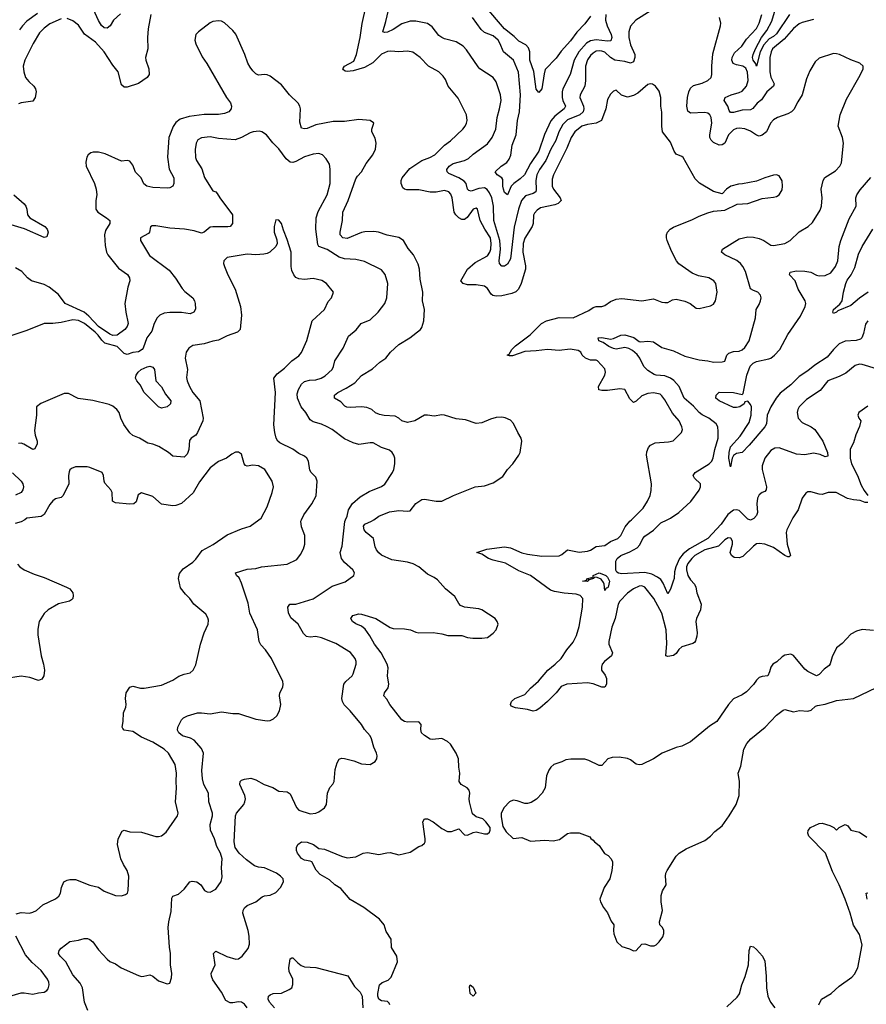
# Model space of a CAD drawing. Header units: inches. Extents: x 2001573 to 2220545, y 644482 to 846830.
# Tile 372 of 656: x 2101619 to 2107539, y 746614 to 753494. Entities that reach past the tile are written whole.
import ezdxf

# ---------------------------------------------------------------- set-up
doc = ezdxf.new("R2010")
doc.units = ezdxf.units.IN
doc.header["$MEASUREMENT"] = 0
doc.layers.add('C1704', color=7, linetype='Continuous')
doc.layers.add('C1705', color=7, linetype='Continuous')

msp = doc.modelspace()

# ---------------------------------------------------------------- linework, layer by layer
at = {"layer": 'C1704', "color": 5}
for points, elevation in [([(2101654.3, 750000), (2101630, 749985.1), (2101586.9, 749973.1)], 380), ([(2101593.9, 747246.1), (2101630, 747256), (2101688.4, 747251.6), (2101710, 747257), (2101737.2, 747270), (2101781.2, 747310), (2101868.7, 747351.3), (2101891.8, 747370), (2101903.6, 747390), (2101911.6, 747430), (2101927.3, 747470), (2101950, 747482.4), (2101970, 747486.7), (2102010, 747487), (2102110, 747447.2), (2102170, 747433), (2102210, 747404), (2102290, 747375.5), (2102330, 747373), (2102359.7, 747380.3), (2102372, 747390), (2102378.4, 747410), (2102382.9, 747510), (2102369.5, 747550), (2102344.5, 747590), (2102327, 747630), (2102302, 747730), (2102307, 747770), (2102336.5, 747823.5), (2102350, 747830.7), (2102390, 747819.3), (2102470, 747816.4), (2102570, 747786.4), (2102590, 747786), (2102610, 747792.4), (2102642.9, 747817.1), (2102722.7, 747930), (2102727.3, 747950), (2102708.3, 748030), (2102715.5, 748124.5), (2102712.2, 748170), (2102715.3, 748230), (2102706.6, 748290), (2102658.9, 748370), (2102630, 748396.4), (2102550, 748445.4), (2102470, 748481.6), (2102410, 748521.1), (2102350, 748529.8), (2102341.4, 748541.4), (2102336, 748550), (2102342.9, 748590), (2102344.5, 748650), (2102360.3, 748690), (2102362.9, 748710), (2102359.2, 748750), (2102362.7, 748790), (2102390, 748830.4), (2102410, 748837.1), (2102463.9, 748823.9), (2102490, 748823.1), (2102610, 748843.7), (2102690, 748878), (2102732.9, 748907.1), (2102770, 748921.6), (2102810, 748930.6), (2102831.8, 748950), (2102850, 748986), (2102884, 749130), (2102909.7, 749210), (2102936.9, 749270), (2102938.7, 749298.7), (2102935.3, 749315.3), (2102919.5, 749339.5), (2102836, 749410), (2102809.5, 749450), (2102778.9, 749478.9), (2102743.5, 749523.5), (2102729.6, 749590), (2102736.6, 749623.4), (2102763.2, 749656.8), (2102830, 749704.4), (2102850, 749723.6), (2102896, 749784), (2102972.4, 749827.6), (2103070, 749895.3), (2103170, 749937.1), (2103230, 749955.3), (2103291.5, 750000)], 380), ([(2102096, 746570), (2102072, 746630), (2102058.2, 746730), (2102041.9, 746761.9), (2101990, 746821.3), (2101940.8, 746910), (2101903.1, 746950), (2101891.2, 746970), (2101895.1, 746990), (2101910, 747006.4), (2101970, 747052.2), (2102030, 747061.6), (2102070, 747074.9), (2102093.6, 747073.6), (2102110, 747067), (2102130, 747050.4), (2102170, 746994.9), (2102230.2, 746930.2), (2102250, 746914.4), (2102290, 746896.4), (2102328.4, 746868.4), (2102450, 746814.6), (2102470, 746809), (2102486, 746810), (2102530, 746819.6), (2102550, 746810.3), (2102590, 746778.9), (2102610, 746770.3), (2102650, 746756.3), (2102670, 746762.8), (2102680.7, 746799.3), (2102682.4, 746830), (2102673.7, 746890), (2102673, 746970), (2102665.6, 747014.4), (2102657.6, 747150), (2102660.9, 747190), (2102677.1, 747262.9), (2102683.6, 747356.4), (2102689.2, 747370), (2102730, 747384), (2102770, 747419.1), (2102809.6, 747470.4), (2102824.4, 747475.6), (2102857.3, 747470), (2102884.9, 747450), (2102910.8, 747410), (2102930, 747400.4), (2102950, 747398), (2102990, 747419.1), (2103028.3, 747471.7), (2103035.1, 747504.9), (2103031.1, 747568.9), (2103034.5, 747630), (2103022.5, 747670), (2102996.4, 747716.4), (2102980.3, 747770), (2102953.6, 747830), (2102951.6, 747870), (2102968.2, 747930), (2102967.4, 747950), (2102941.9, 748030), (2102939.9, 748090), (2102907, 748150), (2102896.2, 748190), (2102893.3, 748246.7), (2102904.2, 748370), (2102890, 748400.5), (2102839, 748459), (2102813.7, 748473.7), (2102756.9, 748490), (2102732, 748510), (2102723.4, 748530), (2102725.3, 748550), (2102750, 748602), (2102764.9, 748615.1), (2102793.2, 748630), (2102862, 748650), (2102890, 748651.2), (2102950, 748643.1), (2103030, 748657.1), (2103110, 748645.5), (2103150, 748646), (2103270, 748605.7), (2103350, 748595.5), (2103370, 748597.1), (2103393.2, 748610), (2103416, 748630), (2103436.3, 748663.7), (2103444.2, 748710), (2103435.8, 748770), (2103438.7, 748790), (2103458.4, 748830), (2103461.6, 748850), (2103458.7, 748870), (2103379.6, 749030), (2103338.3, 749090), (2103306.3, 749126.3), (2103294.2, 749150), (2103281.7, 749230), (2103228.1, 749348.1), (2103216.1, 749416.1), (2103170, 749557.2), (2103153.8, 749593.8), (2103135.3, 749610), (2103128, 749630), (2103210, 749654.4), (2103270, 749660.3), (2103310, 749671.4), (2103490, 749688.5), (2103557, 749723), (2103583.5, 749756.5), (2103603.1, 749796.9), (2103612.1, 749830), (2103612.8, 749890), (2103589.9, 749949.9), (2103584.1, 749990), (2103588.7, 750000)], 360), ([(2103209.8, 746590), (2103190, 746615.5), (2103170, 746629.8), (2103150, 746632.5), (2103110, 746623.9), (2103090, 746624.5), (2103061.5, 746641.5), (2103030, 746699.7), (2102970, 746785.1), (2102959.8, 746810), (2102959.1, 746830), (2102985.6, 746890), (2102975.3, 746970), (2102990, 746984.7), (2103067.3, 746947.3), (2103130, 746930.3), (2103150, 746932), (2103175.6, 746950), (2103216.9, 747003.1), (2103226.2, 747033.8), (2103223.9, 747090), (2103216.1, 747130), (2103180.3, 747250), (2103181.5, 747270), (2103190, 747288), (2103210, 747304.2), (2103269.2, 747330), (2103313.8, 747366.2), (2103330, 747372.7), (2103370, 747376.4), (2103410, 747395.8), (2103443.5, 747430), (2103462.6, 747470), (2103460.5, 747490), (2103442, 747510), (2103414, 747530), (2103330, 747567.7), (2103290, 747571.3), (2103262, 747582), (2103204.8, 747624.8), (2103154.4, 747670), (2103126.4, 747710), (2103118.8, 747750), (2103128.7, 747930), (2103134, 747950), (2103185.3, 748010), (2103194.5, 748030), (2103197.3, 748050), (2103193.4, 748073.4), (2103158, 748150), (2103161.3, 748170), (2103170, 748179.5), (2103190, 748187.4), (2103234.2, 748194.2), (2103270, 748183.1), (2103329.2, 748149.2), (2103389, 748129), (2103430, 748104.6), (2103490, 748099.2), (2103510, 748084.9), (2103553.7, 747990), (2103570, 747970.4), (2103650, 747945.7), (2103688.7, 747948.7), (2103710, 747958.4), (2103750, 747988), (2103764.5, 748010), (2103771.8, 748090), (2103787, 748130), (2103808.2, 748151.8), (2103817.6, 748170), (2103824.7, 748255.3), (2103838.9, 748301.1), (2103852.7, 748327.3), (2103870, 748333.4), (2103889.4, 748330.6), (2103955.8, 748315.8), (2104010, 748294), (2104069.3, 748290.7), (2104104, 748310), (2104117, 748330), (2104119.3, 748350), (2104115.1, 748370), (2104095.1, 748410), (2104079.3, 748470), (2104069.4, 748490), (2104030, 748534.5), (2104008.6, 748570), (2103930, 748665.7), (2103887.3, 748707.3), (2103875.5, 748730), (2103872.7, 748750), (2103885.1, 748850), (2103898.4, 748870), (2103942.9, 748910), (2103950, 748922.8), (2103971.2, 748990), (2103971.2, 749010), (2103965.1, 749030), (2103932.7, 749072.7), (2103830, 749135.7), (2103730, 749175.8), (2103690, 749184), (2103650, 749180.5), (2103623.8, 749183.8), (2103604.1, 749204.1), (2103567.3, 749270), (2103514, 749314), (2103498.4, 749350), (2103494, 749390), (2103508, 749410), (2103550, 749410.3), (2103670, 749448.2), (2103805, 749535), (2103894, 749566), (2103956, 749610), (2103959.5, 749630), (2103949.4, 749650), (2103890, 749701.6), (2103869.7, 749730), (2103860.5, 749770), (2103874.8, 749814.8), (2103892, 749988), (2103897.9, 750000)], 340), ([(2104206.3, 746610), (2104201.4, 746621.4), (2104190, 746634.7), (2104150, 746639.5), (2104130, 746649), (2104122.9, 746670), (2104123.6, 746690), (2104135.1, 746750), (2104154, 746766), (2104196.2, 746783.8), (2104217.3, 746802.7), (2104261.6, 746910), (2104255.6, 746950), (2104219.6, 747010), (2104215.6, 747070), (2104182, 747122), (2104167.4, 747170), (2104135.2, 747210), (2104024.6, 747290), (2103930, 747346.5), (2103864.1, 747424.1), (2103822.7, 747450), (2103785, 747485), (2103721.1, 747521.1), (2103692.2, 747552.2), (2103660.9, 747610), (2103650, 747615.4), (2103610, 747620.8), (2103590, 747632.6), (2103562, 747670), (2103553.6, 747690), (2103554.5, 747710), (2103564.5, 747730), (2103590, 747748.5), (2103630, 747747.3), (2103674.4, 747730), (2103710, 747704), (2103750, 747697.6), (2103870, 747649.3), (2103910, 747638.5), (2103970, 747644.2), (2104021.2, 747670), (2104050, 747676), (2104130, 747661.3), (2104186.5, 747673.5), (2104210, 747674), (2104270, 747659), (2104350, 747677), (2104410, 747716.3), (2104430, 747724), (2104450, 747741), (2104454.5, 747750), (2104454.5, 747770), (2104438.4, 747890), (2104449.7, 747910.3), (2104470, 747910.3), (2104510, 747890.3), (2104570, 747841.6), (2104610, 747822.4), (2104638.7, 747821.3), (2104690, 747841), (2104730, 747797.3), (2104750, 747796.3), (2104790, 747814.8), (2104810, 747818.8), (2104870, 747804.7), (2104890, 747804.7), (2104903.1, 747816.9), (2104908.7, 747830), (2104908.7, 747850), (2104879.3, 747890), (2104857.2, 747910), (2104810, 747924.7), (2104786.2, 747946.2), (2104763.1, 748030), (2104760.9, 748050), (2104766.2, 748090), (2104762.6, 748110), (2104747, 748127), (2104706, 748150), (2104691.1, 748170), (2104695.7, 748230), (2104688.9, 748270), (2104687.2, 748330), (2104669.9, 748370), (2104631.6, 748431.6), (2104610, 748451.6), (2104570, 748472.6), (2104504.7, 748464.7), (2104490, 748467.3), (2104450, 748491.6), (2104429.7, 748510), (2104424.7, 748535.3), (2104427, 748570), (2104410, 748587), (2104330, 748585.1), (2104309.8, 748589.8), (2104290, 748602.4), (2104206.6, 748710), (2104187.3, 748747.3), (2104165.6, 748770), (2104169.6, 748790), (2104195.6, 748824.4), (2104200.7, 748850), (2104189.8, 748909.8), (2104194.9, 748965.1), (2104189.1, 748990), (2104146.3, 749070), (2104099.9, 749130), (2104068.4, 749188.4), (2104035.6, 749235.6), (2104010, 749255.8), (2103970, 749271.8), (2103947, 749290), (2103935.1, 749310), (2103948.1, 749331.9), (2103990, 749343.1), (2104010, 749341.3), (2104110, 749310.3), (2104210, 749247.2), (2104230, 749239.3), (2104310, 749238), (2104351.3, 749230), (2104390, 749213.4), (2104409.3, 749210.7), (2104510, 749213), (2104570, 749203.8), (2104611.6, 749191.6), (2104710, 749191.6), (2104750, 749178), (2104786.5, 749173.5), (2104850, 749171.7), (2104890, 749177.4), (2104930, 749207.4), (2104949.7, 749230), (2104963.6, 749270), (2104958.4, 749290), (2104942.7, 749310), (2104849.7, 749369.7), (2104830, 749376.9), (2104730, 749388.7), (2104701.6, 749401.6), (2104690, 749413.6), (2104662.8, 749462.8), (2104597.4, 749517.4), (2104540.7, 749580.7), (2104517.5, 749597.5), (2104470, 749619.4), (2104410, 749671), (2104370, 749690.9), (2104330, 749703.2), (2104220.5, 749720.5), (2104150, 749752.8), (2104130, 749767.6), (2104112.8, 749790), (2104103.9, 749810), (2104091.9, 749870), (2104042.7, 749910), (2104028.4, 749930), (2104024.1, 749955.9), (2104031.3, 749968.7), (2104079.4, 749990), (2104094.2, 750000)], 320), ([(2107018.8, 750000), (2106983.6, 749930), (2106979.1, 749910), (2106985, 749830), (2107008, 749750), (2106999.6, 749740.4), (2106990, 749739.7), (2106970, 749750.9), (2106890, 749805.7), (2106830, 749828.6), (2106790, 749834.2), (2106770, 749830.9), (2106750, 749815.8), (2106675.9, 749744.1), (2106650, 749734.4), (2106615, 749735), (2106596.9, 749750), (2106587.4, 749770), (2106602.7, 749830), (2106602.6, 749850), (2106591.1, 749871.1), (2106572.8, 749872.8), (2106550, 749859.1), (2106505.2, 749814.8), (2106410, 749789.3), (2106340.5, 749750), (2106317.7, 749730), (2106290, 749695.3), (2106281.6, 749670), (2106280.7, 749650), (2106290.1, 749610), (2106310, 749579.7), (2106337.8, 749550), (2106347.2, 749530), (2106352.8, 749490), (2106383.6, 749410), (2106379.6, 749370), (2106351.3, 749310), (2106347.9, 749290), (2106356, 749210), (2106352.8, 749187.2), (2106345.4, 749154.6), (2106337.6, 749142.4), (2106325.3, 749134.7), (2106248.2, 749111.8), (2106227.3, 749092.7), (2106210, 749065.1), (2106190, 749051), (2106150, 749043.5), (2106136.2, 749050), (2106144.8, 749135.2), (2106139.2, 749230), (2106110, 749347), (2106053.1, 749450), (2105989.5, 749530), (2105970, 749538.2), (2105950, 749534.8), (2105910, 749517.3), (2105870, 749487.1), (2105816.1, 749430), (2105803, 749410), (2105782, 749310), (2105758.4, 749250), (2105737.4, 749150), (2105739.3, 749130), (2105765, 749070), (2105756.1, 749050), (2105707.6, 749010), (2105692.9, 748990), (2105686.7, 748970), (2105688.2, 748948.2), (2105712.9, 748912.9), (2105723.2, 748890), (2105721.8, 748850), (2105710.3, 748830), (2105690, 748830.8), (2105630, 748854), (2105590, 748861.5), (2105444, 748850), (2105406.3, 748833.7), (2105370.1, 748789.9), (2105310.1, 748729.9), (2105256.6, 748683.4), (2105230, 748668.2), (2105210, 748663.2), (2105170, 748674.8), (2105085.1, 748685.1), (2105056.3, 748696.3), (2105051.1, 748710), (2105058.2, 748730), (2105081.7, 748750), (2105150, 748778.3), (2105190, 748822.2), (2105247, 748873), (2105310.8, 748950), (2105362.4, 748990), (2105404.7, 749030), (2105444.2, 749090), (2105490, 749144.4), (2105513.4, 749190), (2105530, 749254.9), (2105554.7, 749390), (2105555.8, 749450), (2105538.7, 749470), (2105510, 749479), (2105426.2, 749486.2), (2105358.1, 749498.1), (2105330, 749508.3), (2105190, 749610.5), (2105110, 749643.6), (2105016.7, 749696.7), (2104930, 749716.4), (2104897.2, 749730), (2104850, 749758.4), (2104815.3, 749770), (2104886.1, 749793.9), (2105010, 749809.5), (2105050, 749803.6), (2105130, 749769.4), (2105170, 749760.2), (2105270, 749745.9), (2105390, 749746.7), (2105410, 749757), (2105450, 749789), (2105530, 749773.6), (2105590, 749780.8), (2105610, 749788), (2105650, 749813.1), (2105710, 749819.5), (2105750, 749847.4), (2105800.9, 749870), (2105821.3, 749890), (2105851.8, 749950), (2105886, 749990), (2105896.1, 750000)], 280), ([(2106545, 750000), (2106524.2, 749970), (2106429.6, 749870), (2106302.4, 749797.6), (2106257.5, 749762.5), (2106233.5, 749730), (2106206.7, 749670), (2106197.1, 749637.1), (2106194.9, 749590), (2106189.2, 749570), (2106170, 749515.1), (2106150, 749482), (2106117.2, 749557.2), (2106101.8, 749581.8), (2106079.3, 749599.3), (2106039.9, 749619.9), (2105990, 749630.4), (2105830, 749622.2), (2105806, 749626), (2105794.7, 749634.7), (2105787.9, 749647.9), (2105787.8, 749710), (2105797.1, 749730), (2105822.5, 749750), (2105884.3, 749775.7), (2105935.6, 749804.4), (2105954.7, 749825.3), (2105975.7, 749870), (2105990, 749885.6), (2106050, 749928.1), (2106102, 749978), (2106147.4, 750000)], 260), ([(2106734.6, 750000), (2106730, 749997.7), (2106723.3, 750000)], 260), ([(2101604.9, 749690), (2101619.5, 749670), (2101650.4, 749650), (2101719.4, 749619.4), (2101790, 749595.9), (2101946, 749530), (2101970, 749516.1), (2101990.2, 749490), (2101993.8, 749470), (2101991.2, 749450), (2101980.5, 749439.5), (2101968, 749432), (2101890, 749412.6), (2101818.9, 749370), (2101790, 749345.1), (2101755.6, 749290), (2101745.4, 749234.6), (2101745.1, 749194.9), (2101770.2, 749050.2), (2101786.3, 748990), (2101792.2, 748950), (2101788, 748910), (2101773.3, 748886.7), (2101750, 748877.6), (2101690, 748898.5), (2101630, 748906.4), (2101510.7, 748889.3)], 380), ([(2107590, 749226.6), (2107510, 749232), (2107470, 749222), (2107430, 749199.3), (2107370, 749135.1), (2107330, 749106), (2107298.9, 749041.1), (2107285.8, 748994.2), (2107278, 748982), (2107243.4, 748956.6), (2107210, 748919), (2107190, 748909.2), (2107130, 748939.3), (2107110, 748957), (2107030, 749051.8), (2107010, 749059.6), (2106970, 749053.3), (2106950, 749041.6), (2106913.6, 749006.4), (2106886, 748990), (2106870.4, 748970), (2106862.9, 748937.1), (2106850.3, 748909.7), (2106810, 748905.1), (2106790, 748897), (2106770, 748879.3), (2106750.3, 748849.7), (2106701.7, 748798.3), (2106670, 748777.6), (2106610, 748749.5), (2106575.5, 748710), (2106493.4, 748590), (2106442.9, 748557.1), (2106310, 748447.3), (2106250, 748418.4), (2106210, 748407.8), (2106110.2, 748369.8), (2106050.6, 748330), (2105970, 748289.7), (2105950, 748287.1), (2105930, 748293), (2105890, 748323), (2105870, 748332.6), (2105810, 748341.3), (2105761.4, 748338.6), (2105731, 748330), (2105690, 748283.7), (2105670, 748282), (2105598.3, 748318.3), (2105570, 748327), (2105472.1, 748327.9), (2105438.3, 748321.7), (2105410, 748307.3), (2105354.8, 748290), (2105333, 748270), (2105319.3, 748250), (2105303, 748210), (2105293.5, 748126.5), (2105273.4, 748090), (2105232, 748048), (2105195.7, 748024.3), (2105170, 748017), (2105150, 748018.2), (2105097, 748037), (2105070, 748040.3), (2105044, 748030), (2105006.7, 747990), (2104985.3, 747950), (2104984.9, 747924.9), (2104996.7, 747856.7), (2105019.9, 747819.9), (2105070, 747772), (2105130, 747780.7), (2105190, 747754.9), (2105290, 747760.5), (2105350, 747755.8), (2105393.1, 747766.9), (2105450, 747807.7), (2105470, 747813), (2105530, 747813.4), (2105605.4, 747785.4), (2105611.6, 747771.6), (2105630, 747762), (2105638, 747750), (2105670, 747724), (2105709, 747669), (2105732.9, 747652.9), (2105754, 747630), (2105764, 747610), (2105764.9, 747590), (2105760.4, 747550), (2105744.4, 747490), (2105706.4, 747430), (2105676.3, 747350), (2105679.1, 747330), (2105701.3, 747290), (2105730, 747253), (2105754.7, 747194.7), (2105774, 747170), (2105770.8, 747130), (2105774, 747106), (2105793.4, 747050), (2105830, 747019.1), (2105882.8, 747002.8), (2105910, 746987.3), (2105930, 746991), (2105970, 747034), (2105990, 747036.3), (2106030, 747022), (2106056.4, 747023.6), (2106069.6, 747030.4), (2106090, 747050.7), (2106114.9, 747085.1), (2106123.7, 747110), (2106122.7, 747130), (2106114, 747150), (2106094, 747170), (2106092, 747190), (2106112.8, 747270), (2106104.2, 747330), (2106104.7, 747375.3), (2106113.9, 747406.1), (2106139.7, 747450), (2106134.7, 747510), (2106137.4, 747530), (2106145.4, 747550), (2106209.7, 747650), (2106229.8, 747670.2), (2106279.3, 747700.7), (2106410, 747758), (2106450, 747788.5), (2106479.3, 747820.7), (2106530, 747862), (2106580.9, 747930), (2106629.3, 748010), (2106650, 748074), (2106651.1, 748170), (2106643.5, 748230), (2106662.2, 748277.8), (2106682, 748398), (2106702.5, 748437.5), (2106731.6, 748468.4), (2106832.3, 748550), (2106910, 748633.4), (2106958, 748670), (2106970, 748674), (2107030, 748658.8), (2107071.9, 748668.1), (2107130, 748663.1), (2107152.7, 748670), (2107183.5, 748696.5), (2107197.2, 748702.8), (2107250, 748710.4), (2107330, 748736.4), (2107448.7, 748750), (2107610, 748828.2)], 320), ([(2107206, 746610), (2107225.2, 746650), (2107293.2, 746690), (2107350, 746741), (2107436.6, 746803.4), (2107455.1, 746824.9), (2107479, 746870), (2107509.3, 747030), (2107490, 747101.2), (2107448.1, 747168.1), (2107426.9, 747250), (2107390.9, 747350), (2107349.7, 747450), (2107302.9, 747542.9), (2107253, 747670), (2107136.4, 747790), (2107129.8, 747810), (2107132.4, 747827.6), (2107149.5, 747850), (2107210, 747876.4), (2107230, 747880.5), (2107284.1, 747864.1), (2107312, 747850), (2107330, 747832), (2107348, 747850), (2107392, 747870), (2107410, 747861), (2107431.3, 747830), (2107490, 747816), (2107541.8, 747781.8)], 280), ([(2107544.2, 747350), (2107538, 747390), (2107550, 747392.2)], 260), ([(2101550, 746671.1), (2101630, 746693.7), (2101650, 746695.3), (2101710, 746684), (2101750, 746695.3), (2101790, 746698.4), (2101809.7, 746710.3), (2101817.5, 746722.5), (2101824.7, 746750), (2101822, 746770), (2101813, 746790), (2101770, 746851.1), (2101705.5, 746905.5), (2101660.7, 746960.7), (2101591.7, 747090)], 380), ([(2106563.9, 746596.1), (2106636.2, 746663.8), (2106652.1, 746687.9), (2106669, 746750), (2106692.2, 746807.8), (2106714.2, 746890), (2106719.7, 746990), (2106730, 747021), (2106750, 747016.3), (2106770, 746997.6), (2106811.8, 746950), (2106830, 746916), (2106838.9, 746810), (2106840.2, 746730), (2106849.2, 746670), (2106867.8, 746630), (2106898.7, 746590)], 280), ([(2103400.3, 746590), (2103366, 746630), (2103356.9, 746650), (2103359.5, 746670), (2103370, 746680.5), (2103391.4, 746688.6), (2103450, 746692), (2103503.1, 746716.9), (2103520.9, 746730), (2103528, 746752), (2103528.2, 746790), (2103502.5, 746842.5), (2103500.4, 746870), (2103510, 746931.3), (2103522, 746938), (2103530, 746939.1), (2103563, 746903), (2103586.1, 746886.1), (2103610, 746876.9), (2103690, 746870.3), (2103912.5, 746812.5), (2103959.4, 746739.4), (2104000, 746700), (2104012.8, 746670), (2104018.5, 746590)], 320)]:
    msp.add_lwpolyline(points, dxfattribs=dict(at, elevation=elevation))
for points, elevation in [([(2105710, 749506), (2105706.9, 749550), (2105701.5, 749561.5), (2105684.1, 749584.1), (2105656.1, 749596.1), (2105641.1, 749598.9), (2105631, 749590), (2105600.9, 749580.9), (2105594, 749586), (2105598, 749578), (2105590, 749568.8), (2105555.3, 749570), (2105582, 749578), (2105589.2, 749590), (2105616.4, 749596.4), (2105629, 749591), (2105629.6, 749610), (2105670, 749628.2), (2105690, 749621.1), (2105716.3, 749610), (2105730, 749598), (2105742.6, 749570), (2105733.1, 749530), (2105730, 749524.5), (2105718.8, 749521.2)], 260), ([(2104790, 746671.6), (2104768.9, 746690), (2104764.4, 746735.6), (2104770, 746750.4), (2104790, 746734.4), (2104808, 746692)], 280)]:
    msp.add_lwpolyline(points, close=True, dxfattribs=dict(at, elevation=elevation))
at = {"layer": 'C1705', "color": 5}
for points, elevation in [([(2102324.6, 753535.4), (2102276.2, 753490), (2102251.8, 753450), (2102230, 753435.8), (2102210, 753437.7), (2102190, 753454.3), (2102170, 753488.2), (2102110, 753621)], 260), ([(2107000.9, 753530), (2106910, 753394.6), (2106890, 753376.7), (2106859.6, 753360.4), (2106821.9, 753318.1), (2106796.7, 753270), (2106770, 753169), (2106765.1, 753185.1), (2106747.7, 753210), (2106743.9, 753230), (2106747.6, 753250), (2106763.4, 753290), (2106805.3, 753370), (2106842.6, 753417.4), (2106877.5, 753482.5), (2106915.8, 753610)], 220), ([(2101742.7, 753537.3), (2101670, 753482.6), (2101637.8, 753450), (2101617.1, 753422.9)], 260), ([(2102537.2, 753530), (2102516.8, 753430), (2102512.4, 753370), (2102514, 753290), (2102499.1, 753230), (2102500.8, 753210), (2102523.2, 753150), (2102524.2, 753110), (2102510.4, 753090), (2102450, 753048), (2102370, 753022.4), (2102350, 753022.4), (2102330, 753037.6), (2102308.1, 753130), (2102270, 753175.2), (2102210, 753269.1), (2102150, 753337), (2102072.3, 753392.3), (2102030, 753454.7), (2101990, 753486), (2101950, 753501.4)], 280), ([(2105896.1, 750000), (2105978.4, 750081.6), (2106009.8, 750130.2), (2106028.6, 750170), (2106035.5, 750204.5), (2106036.4, 750250), (2106001.5, 750450), (2106004.7, 750475.3), (2106015.8, 750504.2), (2106030, 750521.6), (2106063.5, 750536.5), (2106156.6, 750543.4), (2106188.1, 750551.9), (2106246, 750610), (2106254, 750630), (2106249.6, 750650), (2106231.1, 750690), (2106183.9, 750743.9), (2106130, 750836.9), (2106110, 750866), (2106096.2, 750876.2), (2106050, 750886.2), (2106010, 750883.1), (2105970, 750865.3), (2105930, 750828), (2105910, 750819.7), (2105884.1, 750844.1), (2105849.7, 750909.7), (2105815.2, 750915.2), (2105730, 750903.9), (2105690, 750902.4), (2105667.7, 750907.7), (2105665.1, 750930), (2105709.7, 751010), (2105714.2, 751030), (2105710, 751055.1), (2105659, 751110), (2105650, 751116), (2105610, 751115.6), (2105575.1, 751130), (2105551.6, 751150), (2105542.4, 751170), (2105523.6, 751183.6), (2105467.8, 751192.2), (2105390, 751183.5), (2105309.9, 751189.9), (2105230, 751179.6), (2105150, 751176.1), (2105065.5, 751145.5), (2105044.7, 751144.7), (2105028, 751150), (2105042, 751158), (2105060.4, 751190), (2105084.7, 751215.3), (2105187.5, 751292.5), (2105267.6, 751370), (2105302.9, 751390), (2105392.1, 751412.1), (2105490, 751410.3), (2105598.5, 751461.5), (2105630, 751483.1), (2105650, 751490.2), (2105690, 751490.3), (2105710, 751498), (2105750, 751525.3), (2105790, 751542), (2105830, 751546), (2105970, 751528.4), (2106050, 751542.4), (2106110, 751519.3), (2106130, 751517.3), (2106150, 751518.8), (2106183.2, 751536.8), (2106210, 751540.7), (2106270, 751527.7), (2106306, 751510), (2106350, 751478.8), (2106370, 751474.8), (2106450, 751494.4), (2106470, 751506.4), (2106485.1, 751530), (2106497, 751590), (2106486.3, 751650), (2106471.6, 751670), (2106437, 751690), (2106365.2, 751705.2), (2106322.1, 751722.1), (2106228.4, 751788.4), (2106212, 751810), (2106177.3, 751877.3), (2106146.6, 751950), (2106140.9, 751970), (2106142, 751990), (2106149.6, 752010), (2106167, 752030), (2106190, 752044.2), (2106323.3, 752096.7), (2106370, 752121.3), (2106430, 752144.9), (2106470, 752156), (2106550, 752162.8), (2106634.8, 752205.2), (2106710, 752210.6), (2106810, 752245.5), (2106890, 752253), (2106910, 752259.3), (2106930, 752270.7), (2106950, 752304.7), (2106953.6, 752330), (2106950, 752368), (2106930, 752404), (2106910, 752409.3), (2106890, 752406.6), (2106830, 752389.6), (2106770, 752365.1), (2106674, 752346), (2106645.2, 752345.2), (2106591.3, 752330), (2106561, 752310), (2106530, 752278), (2106470, 752292.7), (2106371.9, 752351.9), (2106341.7, 752381.7), (2106259.3, 752530), (2106250, 752538), (2106210, 752554.5), (2106195.6, 752575.6), (2106170, 752638.4), (2106114.7, 752710), (2106109.7, 752749.7), (2106108.5, 752848.5), (2106101.5, 752890), (2106102, 752950), (2106090, 752995.3), (2106065.2, 753030), (2106044.1, 753044.1), (2106030, 753046.6), (2106010, 753040.7), (2105940.2, 752979.8), (2105910, 752963.5), (2105870, 752952.8), (2105826.7, 752966.7), (2105790, 753002), (2105770, 752995.3), (2105750, 752973.2), (2105730, 752937.2), (2105718.3, 752870), (2105686.3, 752790), (2105650, 752769.8), (2105590, 752762.6), (2105550, 752749.2), (2105500.6, 752710), (2105475.9, 752670), (2105444.4, 752595.6), (2105350.8, 752410), (2105341.5, 752378.5), (2105343.2, 752330), (2105352.3, 752310), (2105398.2, 752250), (2105404.6, 752230), (2105385.3, 752210), (2105359.9, 752200.1), (2105261.5, 752178.5), (2105236.8, 752163.2), (2105217.8, 752142.2), (2105212.1, 752127.9), (2105208.4, 752070), (2105201.6, 752050), (2105152.2, 751967.8), (2105139.9, 751930), (2105136.8, 751870), (2105155, 751775), (2105155.1, 751750), (2105124.3, 751650), (2105105.9, 751610), (2105087.4, 751592.6), (2105059.8, 751580.2), (2104990, 751564.6), (2104950, 751562), (2104927.7, 751567.7), (2104916.5, 751576.5), (2104890, 751616.4), (2104870, 751631.3), (2104810, 751640.2), (2104750, 751640.9), (2104719.2, 751650), (2104703.5, 751670), (2104750, 751750.8), (2104802.9, 751797.1), (2104890, 751844.7), (2104907.3, 751870), (2104912.8, 751890), (2104916.7, 751930), (2104910.2, 751970), (2104870.4, 752030), (2104839.4, 752090), (2104820.7, 752170), (2104810, 752176.9), (2104790, 752169.7), (2104748.9, 752111.1), (2104730, 752098), (2104710, 752097.3), (2104689, 752109), (2104669.5, 752129.5), (2104658.1, 752150), (2104643.2, 752250), (2104634.5, 752274.5), (2104620.5, 752290), (2104590, 752300.2), (2104530.1, 752289.9), (2104488.5, 752288.5), (2104410, 752304), (2104325, 752305), (2104309.1, 752309.1), (2104298.2, 752318.2), (2104285.6, 752350), (2104286.2, 752370), (2104294.3, 752390), (2104346, 752454), (2104430, 752509.6), (2104487.1, 752530), (2104522, 752550), (2104590, 752618.3), (2104632.4, 752647.6), (2104717.4, 752730), (2104734.5, 752750), (2104743.9, 752770), (2104747.6, 752790), (2104742.7, 752830), (2104685, 752945), (2104614.7, 753030), (2104595.8, 753075.8), (2104580.3, 753100.3), (2104549.8, 753129.8), (2104476.9, 753170), (2104419.7, 753230), (2104367.6, 753267.6), (2104330, 753275), (2104270, 753268.4), (2104214.5, 753274.5), (2104190, 753270.7), (2104150, 753253.5), (2104087.7, 753192.3), (2104030, 753160.2), (2103950, 753136.8), (2103910, 753132.1), (2103893.9, 753133.9), (2103882.4, 753142.4), (2103878.9, 753150), (2103891.1, 753170), (2103955.2, 753204.8), (2103973.2, 753250), (2103998.9, 753370), (2104013.5, 753466.5), (2104039.4, 753580.6)], 280), ([(2106027.1, 753552.9), (2105928.3, 753491.7), (2105890.9, 753449.1), (2105879.3, 753410), (2105878.4, 753370), (2105890, 753319.1), (2105919.8, 753250), (2105920.9, 753230), (2105910, 753200.5), (2105890, 753190.8), (2105850, 753202.7), (2105781.1, 753210), (2105750, 753228.9), (2105710, 753266.2), (2105690, 753274.7), (2105670, 753276.7), (2105650, 753272.9), (2105630, 753260.8), (2105610, 753242.7), (2105590, 753214.4), (2105575, 753170), (2105574.8, 753070), (2105569.6, 753030.4), (2105537.8, 752970), (2105536.8, 752950), (2105560.8, 752890), (2105564.4, 752870), (2105559.4, 752850), (2105536.3, 752830), (2105450, 752793.8), (2105417.9, 752762.1), (2105388.8, 752711.2), (2105367.6, 752650), (2105333.5, 752590), (2105298.2, 752510), (2105252.7, 752447.3), (2105234.6, 752410), (2105228.4, 752370), (2105231.5, 752308.5), (2105228.4, 752291.6), (2105210, 752280.2), (2105156.3, 752263.7), (2105128.1, 752230), (2105106.3, 752170), (2105076.6, 752043.4), (2105050, 751823.5), (2105030, 751785.8), (2105010, 751771.4), (2104990, 751771.8), (2104974.2, 751790), (2104970.5, 751810), (2104980.1, 751890), (2104975.7, 751950), (2104935.1, 752090), (2104930.9, 752190.9), (2104919.5, 752250), (2104904.9, 752284.9), (2104888.3, 752308.3), (2104870, 752318.9), (2104830, 752314.5), (2104775.2, 752295.2), (2104759.8, 752299.8), (2104750.6, 752310.6), (2104739.8, 752350), (2104726, 752366), (2104689.9, 752389.9), (2104620.3, 752420.3), (2104607.1, 752430), (2104606.5, 752446.5), (2104621.6, 752470), (2104649.9, 752490.1), (2104730.3, 752509.7), (2104756.4, 752523.6), (2104790, 752554.2), (2104890, 752626.3), (2104921.8, 752670), (2104947.2, 752730), (2104956.5, 752810), (2104974.6, 752870), (2104985.7, 752930), (2104980.3, 752970), (2104950, 753059.3), (2104929.7, 753090), (2104837.6, 753150), (2104824, 753164), (2104743.7, 753283.7), (2104718.9, 753310), (2104670, 753339.1), (2104590, 753359.1), (2104570, 753368.3), (2104550, 753383), (2104503.2, 753443.2), (2104470, 753466.9), (2104390, 753483.5), (2104350, 753483.5), (2104290, 753465.6), (2104230, 753425.8), (2104190, 753405.9), (2104170, 753403.5), (2104158, 753410), (2104179.9, 753480.1), (2104205.6, 753590)], 260), ([(2105718.4, 753530), (2105714.4, 753490), (2105726.4, 753450), (2105754.2, 753390), (2105759.5, 753370), (2105753.1, 753346.9), (2105730, 753343.9), (2105650, 753353.4), (2105610, 753345.9), (2105583.1, 753330), (2105529.6, 753270), (2105496.8, 753210), (2105467.3, 753110), (2105416.8, 753010), (2105412.1, 752990), (2105412.6, 752950), (2105416.6, 752930), (2105434.5, 752890), (2105426.7, 752870), (2105361.1, 752818.9), (2105332.3, 752787.7), (2105288.4, 752691.6), (2105250, 752574.5), (2105189.8, 752490.2), (2105148.1, 752410), (2105118.7, 752381.3), (2105074, 752350), (2105056, 752330), (2105030, 752269.6), (2105010, 752287), (2105001.8, 752310), (2104997.3, 752330), (2104996.8, 752376.8), (2104991.2, 752390), (2104958, 752410), (2104944.7, 752430), (2104985.1, 752470), (2105024.1, 752495.9), (2105041.5, 752518.5), (2105052.1, 752547.9), (2105063.6, 752616.4), (2105090.6, 752690), (2105100.7, 752790), (2105114.5, 752850), (2105121.4, 752970), (2105106.3, 753126.3), (2105072.4, 753210), (2105001.5, 753270), (2104977, 753330), (2104964, 753350), (2104930, 753380.2), (2104870, 753404.2), (2104845, 753425), (2104785.1, 753510)], 240), ([(2105610, 753518), (2105570, 753464.7), (2105513.7, 753406.3), (2105470, 753345.1), (2105405.7, 753274.3), (2105370, 753225.1), (2105294.2, 753145.8), (2105285.5, 753114.5), (2105270.2, 753010), (2105250, 752986), (2105230, 753009), (2105212.9, 753132.9), (2105185.8, 753210), (2105186, 753270), (2105177.9, 753297.9), (2105157.3, 753317.3), (2105110, 753344.8), (2105077, 753377), (2105008.7, 753430), (2104870.6, 753590)], 220), ([(2107170, 753495.1), (2107090, 753474.7), (2107070, 753464), (2107030, 753432.4), (2106963.3, 753356.7), (2106883.1, 753290), (2106873.3, 753270), (2106864.2, 753230), (2106863.1, 753130), (2106870, 753091.8), (2106894.4, 753045.6), (2106889.3, 753030), (2106843.3, 752990), (2106806.4, 752933.6), (2106775.8, 752910), (2106745.8, 752874.2), (2106730, 752863.7), (2106670, 752860.6), (2106610, 752845.5), (2106590, 752846.2), (2106579.8, 752859.8), (2106569.8, 752890), (2106544.7, 752930), (2106552.6, 752950), (2106593, 752970), (2106650, 752984.3), (2106670, 752995), (2106699.9, 753030), (2106713.6, 753070), (2106707, 753127), (2106695.4, 753155.4), (2106675.8, 753170), (2106630, 753177.5), (2106607.4, 753187.4), (2106598.5, 753210), (2106600.9, 753230), (2106617.7, 753262.3), (2106668.9, 753310), (2106701.4, 753358.6), (2106770, 753431.5), (2106790.6, 753470), (2106807.4, 753530)], 240), ([(2104094.2, 750000), (2104130, 750024.1), (2104205.4, 750054.6), (2104270, 750063.5), (2104330, 750059.6), (2104350, 750063.1), (2104390, 750113), (2104430, 750141.6), (2104450, 750143.8), (2104530, 750128.9), (2104570, 750128.9), (2104652.7, 750170), (2104802.7, 750230), (2104870, 750238), (2104930, 750258.4), (2104998.3, 750301.7), (2105029.2, 750350.8), (2105066.6, 750390), (2105108.2, 750450), (2105118.3, 750470), (2105129.7, 750550), (2105126.3, 750570), (2105101.3, 750610), (2105072.7, 750672.7), (2105050, 750696), (2105013, 750713), (2104990, 750716.9), (2104950, 750714.7), (2104910, 750703), (2104850, 750677.4), (2104810, 750671.3), (2104737, 750697), (2104670, 750705.1), (2104590, 750731.5), (2104570, 750733.3), (2104516.5, 750723.5), (2104470, 750730.9), (2104450, 750729.7), (2104382.8, 750690), (2104330, 750680.4), (2104290, 750691), (2104269.7, 750710), (2104244.2, 750724.2), (2104167.5, 750727.5), (2104134.2, 750734.2), (2104107.9, 750747.9), (2104080.9, 750770), (2104045.3, 750785.3), (2104008.9, 750788.9), (2103930, 750784.1), (2103907.3, 750787.3), (2103893.6, 750793.6), (2103863.6, 750823.6), (2103821.1, 750850), (2103820.9, 750870), (2103842.7, 750890), (2103901.4, 750918.6), (2103963.2, 750956.8), (2104010, 751007), (2104086.1, 751053.9), (2104138.3, 751101.7), (2104178.3, 751130), (2104211.8, 751170), (2104270, 751224.6), (2104347.8, 751270), (2104420.7, 751330), (2104430, 751344), (2104444.7, 751390), (2104449.7, 751470), (2104435, 751530), (2104438.5, 751590), (2104419.8, 751679.8), (2104413.5, 751750), (2104405.4, 751785.4), (2104372.8, 751850), (2104334.7, 751894.7), (2104301.6, 751950), (2104270, 751973.1), (2104188.2, 751988.2), (2104129, 752009), (2104094.5, 752014.5), (2104032.7, 752012.7), (2104010, 752007.9), (2103910, 751964.9), (2103877.6, 751970), (2103859.8, 751990), (2103858.9, 752010), (2103876.5, 752090), (2103878.5, 752150), (2103914.9, 752230), (2103970, 752381.6), (2103980.6, 752399.4), (2104010, 752430.4), (2104041.4, 752490), (2104087.4, 752550), (2104106, 752590), (2104111.1, 752630), (2104105.4, 752665.4), (2104082, 752710), (2104080.9, 752730), (2104096, 752770), (2104093.6, 752773.6), (2104069.5, 752789.5), (2103990, 752797.2), (2103890, 752781.4), (2103810, 752782.2), (2103690, 752759.1), (2103630, 752734.7), (2103610, 752731.2), (2103590, 752737), (2103576.9, 752776.9), (2103582.3, 752870), (2103577.8, 752890), (2103565.8, 752910), (2103506.3, 752970), (2103450, 753037.7), (2103370, 753099.6), (2103350, 753109.6), (2103330, 753112), (2103290, 753106), (2103270, 753115.6), (2103250, 753136.9), (2103230, 753161), (2103214.3, 753190), (2103193.9, 753250), (2103130, 753392), (2103110, 753418.9), (2103050, 753471.1), (2103030, 753483.1), (2103010, 753485.7), (2102970, 753481.1), (2102950, 753471.1), (2102868.9, 753410), (2102851.6, 753390), (2102843.6, 753350), (2102850, 753325.5), (2102895.5, 753235.5), (2102927.7, 753187.7), (2103065.6, 752950), (2103093.1, 752913.1), (2103100.1, 752890), (2103097.4, 752870), (2103081.1, 752850), (2103050, 752837.5), (2103008.2, 752831.8), (2102910, 752832.4), (2102803.6, 752816.4), (2102740.8, 752799.2), (2102710, 752775), (2102693.3, 752746.7), (2102662, 752670), (2102653.5, 752533.5), (2102665.4, 752450), (2102697.5, 752390), (2102698, 752350), (2102690, 752329.7), (2102670, 752319.8), (2102650, 752317.8), (2102550, 752321), (2102508.3, 752330), (2102488, 752348), (2102467.9, 752390), (2102429.4, 752429.4), (2102410, 752478.4), (2102390, 752505.4), (2102370, 752511.1), (2102330, 752505.4), (2102215.9, 752555.9), (2102170, 752568.9), (2102132.1, 752567.9), (2102117.4, 752562.6), (2102098.4, 752550), (2102087.7, 752532.3), (2102081.1, 752498.9), (2102083.2, 752470), (2102142.5, 752350), (2102154.3, 752310), (2102158, 752270), (2102152, 752230), (2102152.3, 752170), (2102166, 752150), (2102226.7, 752110), (2102249, 752090), (2102250.3, 752070), (2102219.3, 752020.7), (2102211.3, 751990), (2102216.7, 751916.7), (2102227.2, 751870), (2102236, 751850), (2102310, 751758.7), (2102372.8, 751712.8), (2102388, 751690), (2102390.4, 751670), (2102374.7, 751625.3), (2102355, 751510), (2102360.5, 751450), (2102376.8, 751370), (2102370.8, 751350), (2102353.4, 751330), (2102301.8, 751290), (2102270, 751286.6), (2102250, 751296), (2102170, 751350.6), (2102102.2, 751422.2), (2102070, 751449.9), (2101937, 751510), (2101890, 751572.7), (2101824.4, 751624.4), (2101790, 751643.1), (2101701.5, 751670), (2101674.2, 751690), (2101634, 751734), (2101590, 751759.3)], 320), ([(2101910, 753500.8), (2101830, 753464.6), (2101790, 753435), (2101757.8, 753402.2), (2101713.6, 753326.4), (2101655.3, 753210), (2101644.6, 753170), (2101647.1, 753130), (2101660.6, 753090), (2101682.1, 753062.1), (2101718.9, 753030), (2101730.2, 753010.2), (2101733.4, 752990), (2101726.5, 752950), (2101710, 752924.4), (2101630, 752914), (2101610, 752907.1)], 280), ([(2106147.4, 750000), (2106170, 750010.9), (2106228.7, 750050), (2106312.8, 750127.2), (2106370, 750206.2), (2106380.3, 750230), (2106378.7, 750250), (2106336.3, 750290), (2106328, 750310), (2106343, 750330), (2106440.5, 750390), (2106458.3, 750410), (2106467.7, 750432.3), (2106478.8, 750490), (2106503.1, 750570), (2106503.5, 750616.5), (2106499.7, 750650), (2106489.7, 750670), (2106438.5, 750710), (2106390, 750733.9), (2106370, 750749.2), (2106330, 750793.7), (2106266.3, 750850), (2106229.9, 750930), (2106193.3, 750973.3), (2106170, 750988.7), (2106130, 751004.4), (2106069.9, 751009.9), (2106055.3, 751015.3), (2106010, 751043.1), (2105982.2, 751070), (2105954.7, 751130), (2105935.6, 751155.6), (2105903.5, 751183.5), (2105877.2, 751197.2), (2105850, 751203.2), (2105790, 751192.5), (2105770, 751195.7), (2105738.5, 751210), (2105698.4, 751238.4), (2105669.6, 751250), (2105664, 751270), (2105690, 751274.2), (2105750, 751262), (2105770, 751265.3), (2105821.2, 751290), (2105850, 751291.3), (2105913.5, 751273.5), (2105950, 751244.9), (2105962, 751242), (2106011.8, 751248.2), (2106050, 751243.6), (2106110, 751204.4), (2106190, 751179.2), (2106270, 751142.2), (2106370, 751116.5), (2106430, 751111.4), (2106470, 751100.7), (2106530, 751102.3), (2106550, 751108.5), (2106564.2, 751150), (2106577, 751163), (2106610, 751176), (2106650, 751178), (2106670, 751186), (2106690, 751204.2), (2106719.2, 751250), (2106764.4, 751410), (2106767.8, 751470), (2106790, 751504.9), (2106799.1, 751530), (2106802.6, 751550), (2106799.7, 751570), (2106780.9, 751590), (2106750, 751601.1), (2106730, 751614.5), (2106693.6, 751733.6), (2106675.4, 751770), (2106659.7, 751790), (2106632.4, 751812.4), (2106549.6, 751850), (2106527, 751870), (2106532.3, 751890), (2106650, 751962), (2106710, 751977.5), (2106750, 751975.2), (2106790, 751964.4), (2106821.6, 751950), (2106870, 751918.3), (2106890, 751915.3), (2106968.9, 751931.1), (2107005.6, 751950), (2107070, 752012), (2107131.8, 752048.2), (2107162.4, 752077.6), (2107216.8, 752163.2), (2107226, 752190), (2107231, 752250), (2107223.5, 752310), (2107236.9, 752370), (2107249.8, 752390.2), (2107322.5, 752437.5), (2107353, 752470), (2107365.2, 752494.8), (2107378.8, 752630), (2107372.8, 752670), (2107342.2, 752750), (2107355.6, 752830), (2107401.1, 752938.9), (2107494.7, 753105.3), (2107515.6, 753150), (2107517, 753170), (2107493.2, 753190), (2107430, 753213.7), (2107350.8, 753250.8), (2107330, 753255.8), (2107310, 753257.4), (2107210, 753224.7), (2107181.6, 753198.4), (2107143.4, 753136.6), (2107120.2, 753079.8), (2107090.4, 752970), (2107059.3, 752920.7), (2107033.1, 752866.9), (2107015.8, 752850), (2106990, 752835.8), (2106917.3, 752810), (2106890, 752794.3), (2106869.5, 752770.5), (2106839.7, 752710), (2106810, 752686), (2106790, 752681), (2106770, 752687.2), (2106730, 752715.6), (2106690, 752732.1), (2106650, 752737), (2106630, 752733.4), (2106610, 752724.6), (2106575.4, 752690), (2106549, 752631), (2106530, 752620.5), (2106510, 752616.3), (2106470, 752636.4), (2106453, 752653), (2106444.4, 752670), (2106443.7, 752690), (2106458, 752770), (2106454.7, 752810), (2106443.5, 752830), (2106430, 752840.8), (2106410, 752845.8), (2106310, 752840.4), (2106290, 752854.5), (2106283.4, 752890), (2106288.8, 752951.2), (2106298.5, 752990), (2106310, 753014.9), (2106330, 753034.9), (2106390, 753051.4), (2106430, 753067.9), (2106454.3, 753090), (2106459.2, 753110), (2106458, 753170), (2106465, 753255), (2106519.1, 753450), (2106521.7, 753470), (2106511.1, 753510)], 260), ([(2103897.9, 750000), (2103910, 750024.7), (2103918.7, 750070), (2103945.8, 750114.2), (2103999.6, 750160.4), (2104062.7, 750197.3), (2104148.7, 750231.3), (2104172.6, 750247.4), (2104226.9, 750330), (2104235.1, 750350), (2104241.3, 750390), (2104241.6, 750430), (2104236.2, 750450), (2104223.7, 750470), (2104205.3, 750485.3), (2104150, 750505.7), (2104090, 750536.3), (2104070, 750537.4), (2103990, 750526), (2103950, 750536.8), (2103890, 750565.4), (2103803.6, 750630), (2103770, 750649.8), (2103730, 750667.7), (2103670, 750684.2), (2103650, 750697.6), (2103619.7, 750750), (2103587.3, 750790), (2103561.8, 750850), (2103559.3, 750880.7), (2103567.5, 750910), (2103590, 750946.3), (2103610, 750965.8), (2103644.8, 750975.2), (2103690, 750978.5), (2103727, 750990), (2103754.3, 751005.7), (2103804.7, 751050), (2103814.3, 751070), (2103823.1, 751110), (2103881, 751199), (2103917.1, 751282.9), (2103972.7, 751327.3), (2104007.8, 751370), (2104070, 751396.9), (2104126, 751450), (2104172.8, 751510), (2104186.9, 751550), (2104194.2, 751650), (2104173.5, 751713.5), (2104150, 751746), (2104030, 751803.9), (2103970, 751818.4), (2103890, 751824.1), (2103853.8, 751833.8), (2103770, 751889), (2103711.2, 751910), (2103703.9, 751923.9), (2103689.1, 752030), (2103693.2, 752110), (2103706.3, 752153.7), (2103769.8, 752270), (2103789.7, 752350), (2103791.1, 752450), (2103784.4, 752484.4), (2103762.8, 752522.8), (2103737.2, 752550), (2103710, 752558), (2103670, 752553.3), (2103610, 752535), (2103550, 752502), (2103530, 752495.8), (2103510, 752498.9), (2103481.4, 752521.4), (2103430, 752592), (2103390, 752632.7), (2103343.7, 752690), (2103313.2, 752710), (2103293.9, 752713.9), (2103252, 752710), (2103230, 752703), (2103169.3, 752670.7), (2103124.7, 752655.3), (2103010, 752662.9), (2102950, 752675.8), (2102891.5, 752668.5), (2102864.8, 752655.2), (2102853.4, 752630), (2102847, 752587), (2102848.7, 752531.3), (2102856, 752510), (2102891.6, 752451.6), (2102910.2, 752390.2), (2102964.5, 752304.5), (2102970, 752298), (2102990, 752291.3), (2102999.8, 752279.8), (2103017.6, 752250), (2103108, 752130), (2103107.3, 752070), (2103090.8, 752050), (2103073.5, 752046.5), (2102970, 752047.6), (2102950, 752043.1), (2102910, 752009.6), (2102890, 752001.3), (2102838.8, 752018.8), (2102771.4, 752031.4), (2102670, 752038.3), (2102570, 752054.5), (2102546.3, 752053.7), (2102532.8, 752047.2), (2102526.4, 752010), (2102518.9, 752001.1), (2102464, 751970), (2102463.8, 751950), (2102526.4, 751846.4), (2102663.6, 751743.6), (2102708.3, 751688.3), (2102755.4, 751615.4), (2102774.4, 751594.4), (2102828.7, 751550), (2102840.9, 751530), (2102846.3, 751510), (2102847.6, 751472.4), (2102837.6, 751450), (2102810, 751437.6), (2102750, 751447.2), (2102670, 751448), (2102630, 751442.2), (2102599.5, 751430), (2102580.3, 751410), (2102560.3, 751370), (2102542.3, 751317.7), (2102508, 751270), (2102481.4, 751198.6), (2102476, 751190), (2102450, 751173.2), (2102410, 751169.3), (2102370, 751155.1), (2102350, 751162), (2102299.7, 751210), (2102214.2, 751234.2), (2102193.8, 751253.8), (2102169, 751290), (2102146.9, 751310), (2102071.7, 751370), (2102030, 751391.2), (2101990, 751397.1), (2101910, 751379.1), (2101850, 751371.8), (2101790, 751370.7), (2101670, 751321.4), (2101550, 751282.6)], 340), ([(2107549, 751390), (2107532.5, 751367.5), (2107519.5, 751300.5), (2107507.9, 751272.1), (2107498, 751262), (2107468.2, 751251.8), (2107390, 751247.5), (2107350, 751229.1), (2107310.2, 751190), (2107264.8, 751135.2), (2107179, 751081), (2107130, 751040.5), (2107070, 751001.2), (2107010, 750942.3), (2106936.5, 750883.5), (2106909, 750850), (2106871.6, 750790), (2106846.4, 750730), (2106841.6, 750670), (2106828.5, 750650), (2106719.9, 750520.1), (2106670, 750468.7), (2106630, 750462.7), (2106610, 750449.3), (2106601.1, 750430), (2106590, 750368.7), (2106576.9, 750430), (2106580.2, 750470), (2106590, 750508.4), (2106656.1, 750583.9), (2106719.8, 750680.2), (2106733.1, 750730), (2106736.4, 750790), (2106730, 750806), (2106710, 750829.3), (2106690, 750824), (2106684.4, 750810), (2106653.4, 750790), (2106630, 750783.5), (2106610, 750784.7), (2106509.2, 750830), (2106487, 750850), (2106489.5, 750870), (2106510, 750891.6), (2106611, 750889), (2106670, 750875.8), (2106678.4, 750881.6), (2106702.7, 751010), (2106727.8, 751072.2), (2106747.2, 751092.8), (2106770, 751105.8), (2106856.5, 751123.5), (2106870.7, 751129.3), (2106896.2, 751150), (2106933.5, 751190), (2106990, 751294.4), (2107078.4, 751421.6), (2107111.2, 751490), (2107115.6, 751510), (2107112.2, 751530), (2107061.5, 751610), (2107040.5, 751670), (2107002.7, 751710), (2107005.2, 751730), (2107050, 751738.6), (2107110, 751737.7), (2107150, 751730.2), (2107189.5, 751709.5), (2107210, 751704.5), (2107250, 751706.7), (2107290, 751725.7), (2107324.2, 751770), (2107340.4, 751810), (2107349.9, 751910), (2107360.2, 751950), (2107417.8, 752102.2), (2107466.9, 752190), (2107466.6, 752250), (2107472.2, 752270), (2107495.7, 752304.3), (2107570, 752391.7)], 240), ([(2101578, 752270), (2101650, 752206.4), (2101662.6, 752190), (2101668.8, 752170), (2101673.1, 752130), (2101689, 752110), (2101796, 752050), (2101812.3, 752030), (2101817.3, 752010), (2101810, 751977.6), (2101790, 751972), (2101653.1, 752033.1), (2101513.6, 752073.6)], 280), ([(2103588.7, 750000), (2103605, 750035), (2103661.1, 750110), (2103692.7, 750167.3), (2103699.6, 750270), (2103690, 750298.5), (2103658, 750330), (2103647.1, 750347.1), (2103638, 750410), (2103626.9, 750430), (2103610, 750444.7), (2103570, 750462), (2103530, 750493.8), (2103437.5, 750537.5), (2103423, 750550), (2103412.4, 750570), (2103402.2, 750610), (2103397.1, 750662.9), (2103408.9, 750890), (2103396, 750990), (2103419.6, 751020.4), (2103470, 751058), (2103522.4, 751110), (2103570, 751144.6), (2103590, 751168.4), (2103627.5, 751252.5), (2103664, 751390), (2103749.7, 751470), (2103776.1, 751523.9), (2103799.3, 751550), (2103814, 751590), (2103764.7, 751650), (2103732.4, 751672.4), (2103670, 751686.2), (2103610, 751679.7), (2103570, 751682.9), (2103550, 751693.6), (2103536.3, 751710), (2103521.7, 751741.7), (2103516.2, 751770), (2103516.8, 751870), (2103490, 751958), (2103462.9, 752022.9), (2103449, 752070), (2103430, 752094), (2103410, 752095.3), (2103399.3, 752050), (2103398.4, 752010), (2103416.7, 751956.7), (2103420.4, 751930), (2103410.5, 751910), (2103368.4, 751870), (2103350, 751859.8), (2103325.5, 751854.5), (2103270.9, 751850.9), (2103210, 751854.7), (2103070, 751832.2), (2103046.3, 751810), (2103045.3, 751790), (2103051.7, 751770), (2103074, 751710), (2103126.3, 751610), (2103163.7, 751490), (2103170.4, 751429.6), (2103160.4, 751330), (2103142, 751310), (2103070, 751285.6), (2103010, 751253.6), (2102970, 751247.9), (2102910, 751228), (2102830, 751216.9), (2102801.3, 751198.7), (2102783.1, 751170), (2102777.3, 751130), (2102793.6, 751050), (2102785.9, 750994.1), (2102790.3, 750970), (2102805.6, 750930), (2102829.3, 750890), (2102877.6, 750830), (2102902.6, 750710), (2102900.3, 750690), (2102863.2, 750610), (2102850, 750591.3), (2102817.1, 750570), (2102805.9, 750554.1), (2102801.3, 750490), (2102795.5, 750470), (2102790, 750457), (2102770, 750437), (2102690, 750443.7), (2102659.5, 750470), (2102592.1, 750512.1), (2102550, 750528.6), (2102515.5, 750535.5), (2102457.2, 750570), (2102410, 750588.3), (2102390, 750607.8), (2102346.5, 750666.5), (2102326.4, 750710), (2102314.2, 750750), (2102298.8, 750770), (2102270, 750793.4), (2102244.5, 750804.5), (2102130, 750832.6), (2102027.4, 750847.4), (2101961.3, 750881.3), (2101930, 750882), (2101766.8, 750813.2), (2101735.5, 750790), (2101736.8, 750730), (2101723.4, 750623.4), (2101727.6, 750590), (2101741.1, 750550), (2101740.8, 750530), (2101724.7, 750495.3), (2101710, 750489.8), (2101647.6, 750527.6), (2101630, 750534.2), (2101610, 750533.8)], 360), ([(2107552.7, 751590), (2107491.3, 751548.7), (2107430, 751495.9), (2107340.4, 751459.6), (2107330, 751449.8), (2107310, 751442), (2107303.6, 751450), (2107308.6, 751470), (2107352.9, 751507.1), (2107370.4, 751529.6), (2107379.9, 751590), (2107396.2, 751650), (2107406, 751674), (2107432.2, 751710), (2107458.1, 751761.9), (2107485.1, 751854.9), (2107509.8, 751910), (2107585.4, 752030)], 220), ([(2107610, 751054.2), (2107510, 751084.8), (2107490, 751086.4), (2107461.7, 751078.3), (2107395.2, 751024.8), (2107350, 751001.8), (2107269.5, 750970.5), (2107216.9, 750903.1), (2107120.8, 750839.2), (2107070.2, 750789.8), (2107059, 750770), (2107054.7, 750750), (2107061.2, 750710), (2107090, 750679.4), (2107152.2, 750650), (2107178, 750630), (2107235, 750550), (2107267.4, 750470), (2107270, 750444), (2107250, 750440.5), (2107215.2, 750455.2), (2107170, 750464.5), (2107110, 750454), (2107050, 750458.6), (2106930, 750501.8), (2106899.6, 750500.4), (2106870, 750483.1), (2106830, 750430.9), (2106810, 750376), (2106811, 750350), (2106840.7, 750230), (2106838.9, 750210), (2106830, 750197.6), (2106810, 750189.6), (2106790, 750174.5), (2106779, 750150), (2106774.4, 750110), (2106777.6, 750050), (2106770.9, 750029.1), (2106751.7, 750008.3), (2106734.6, 750000)], 260), ([(2107550, 750794), (2107486.8, 750750), (2107478.8, 750730), (2107486, 750710), (2107501, 750690), (2107490.5, 750650.5), (2107465.7, 750594.3), (2107450, 750537.2), (2107426.6, 750493.4), (2107426.2, 750430), (2107436.3, 750390), (2107476.3, 750310), (2107502.4, 750242.4), (2107523.4, 750203.4), (2107550.2, 750170)], 280), ([(2103291.5, 750000), (2103308, 750012), (2103349.7, 750090.3), (2103385.6, 750190), (2103393.6, 750230), (2103384.2, 750270), (2103333, 750350), (2103290, 750376.9), (2103250, 750380.4), (2103210, 750374), (2103198.4, 750378.4), (2103187.8, 750390), (2103170, 750459), (2103150, 750472.7), (2103128.3, 750471.7), (2103101.7, 750458.3), (2103066, 750430), (2103010, 750407.6), (2102950, 750362), (2102875.5, 750264.5), (2102833.1, 750186.9), (2102750, 750112.3), (2102710, 750098.4), (2102690, 750096.9), (2102610, 750107.7), (2102550, 750162.6), (2102470, 750187), (2102446.4, 750173.6), (2102434.4, 750125.6), (2102418, 750110), (2102390, 750108), (2102290, 750117.2), (2102269, 750130), (2102266, 750190), (2102256, 750210), (2102215.6, 750255.6), (2102209.4, 750270), (2102204.5, 750310), (2102195.1, 750330), (2102110, 750365.6), (2102090, 750369.6), (2102010, 750369.4), (2101981.3, 750358.7), (2101970.4, 750349.6), (2101964.2, 750335.8), (2101960.4, 750310), (2101963.8, 750250), (2101923.7, 750170), (2101910, 750155.1), (2101870, 750145.4), (2101850, 750131.5), (2101830, 750105.6), (2101790, 750035.8), (2101770, 750022), (2101670.2, 750009.8), (2101654.3, 750000)], 380), ([(2101570, 750326.9), (2101630.1, 750270.1), (2101642, 750250), (2101645.8, 750230), (2101641.3, 750210), (2101629.4, 750190.6), (2101590, 750172.8)], 360), ([(2107550, 750121.2), (2107530, 750119.5), (2107495.2, 750135.2), (2107450, 750138), (2107408, 750148), (2107329, 750191), (2107272, 750190), (2107230, 750177.4), (2107210, 750177.7), (2107150, 750195.1), (2107130, 750194.5), (2107115.1, 750184.9), (2107090.3, 750149.7), (2107062, 750070), (2107025.9, 750014.1), (2107018.8, 750000)], 280), ([(2106723.3, 750000), (2106710, 750004.5), (2106650, 750063.4), (2106630, 750069.9), (2106610, 750065.8), (2106570, 750036.2), (2106545, 750000)], 260)]:
    msp.add_lwpolyline(points, dxfattribs=dict(at, elevation=elevation))
at = {"layer": 'C1705', "color": 5, "elevation": 340}
msp.add_lwpolyline([(2102610, 750780.3), (2102590, 750789.8), (2102489.7, 750890), (2102462.4, 750942.4), (2102438.3, 750970), (2102429.8, 750990), (2102434.2, 751010), (2102448.6, 751031.4), (2102469.2, 751050.8), (2102510, 751069.2), (2102530, 751071.9), (2102550, 751066), (2102562.4, 751050), (2102572.2, 750970), (2102610, 750928), (2102638.5, 750878.5), (2102675.3, 750830), (2102673.7, 750810), (2102650, 750789)], close=True, dxfattribs=at)

doc.saveas('drawing.dxf')
